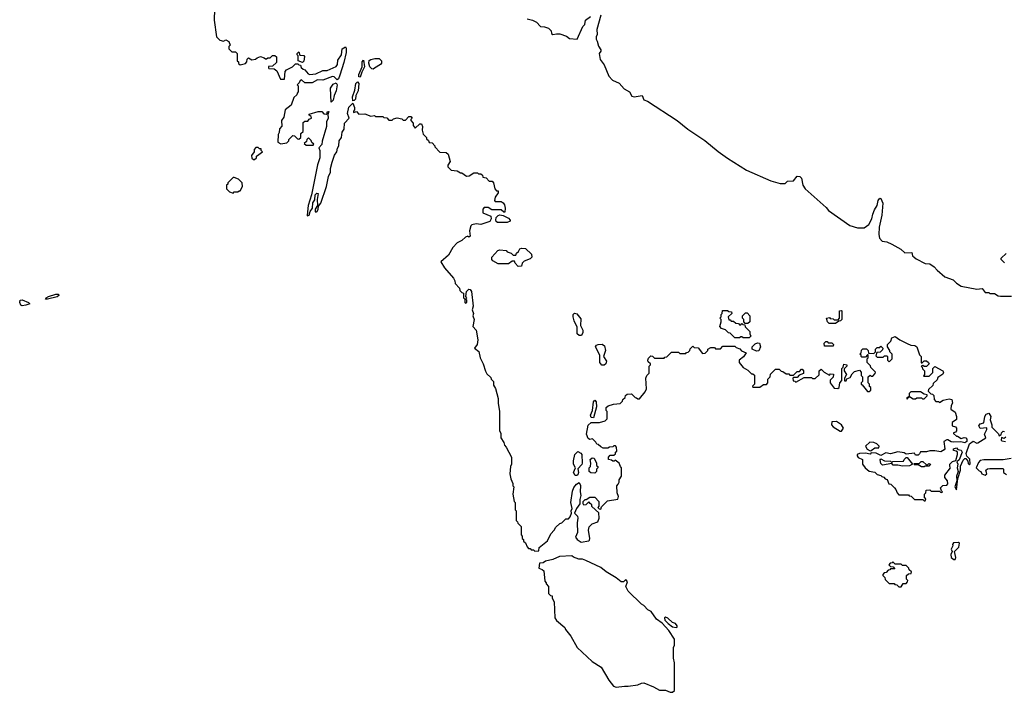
# Model space of a CAD drawing. Extents: x 2386423 to 2568864, y 578392 to 761999.
# Tile 402 of 454: x 2484233 to 2492456, y 718690 to 724308. Entities that reach past the tile are written whole.
import ezdxf

# ---------------------------------------------------------------- set-up
doc = ezdxf.new("R2010")
doc.units = 0

msp = doc.modelspace()

# ---------------------------------------------------------------- linework, layer by layer
at = {"layer": '0CON05XD'}
for points in [[(2485860, 724395), (2485856.7, 724305), (2485877.5, 724165), (2485905, 724137.5), (2485935, 724130), (2485955, 724140), (2485980, 724125), (2485990, 724095), (2485980, 724085), (2485980, 724065), (2486005, 724040), (2486035, 724040), (2486050, 724025), (2486050, 723965), (2486060, 723955), (2486061.7, 723941.7), (2486075, 723930), (2486118.3, 723941.7), (2486130, 723955), (2486131.7, 723978.3), (2486145, 723990), (2486172.5, 723972.5), (2486201.7, 723978.3), (2486215, 723990), (2486245, 724000), (2486275, 723990), (2486285, 723980), (2486295, 723980), (2486305, 723990), (2486325, 723990), (2486345, 724010), (2486365, 724010), (2486378.3, 723998.3), (2486378.3, 723951.7), (2486345, 723920), (2486311.7, 723918.3), (2486310, 723905), (2486315, 723900), (2486358.3, 723898.3), (2486380, 723880), (2486411.7, 723811.7), (2486445, 723810), (2486450, 723875), (2486460.7, 723889.3), (2486510, 723915), (2486535, 723940), (2486555, 723940), (2486565, 723930), (2486578.3, 723928.3), (2486585, 723910), (2486600, 723895), (2486615, 723890), (2486642.5, 723855), (2486655, 723851.2), (2486705, 723856.2), (2486765, 723882.5), (2486800, 723885), (2486875, 723917.5), (2486886.2, 723935), (2486890.5, 723969.5), (2486920, 724015), (2486926.7, 724065), (2486955, 724082.5), (2486960, 724070), (2486958.5, 724035), (2486940.2, 723949.8), (2486907.5, 723845), (2486895, 723813.8), (2486885, 723806.2), (2486859.7, 723829.7), (2486845, 723834.2), (2486765, 723803.3), (2486720, 723805), (2486675, 723780), (2486615, 723780), (2486586.7, 723806.7), (2486575, 723800), (2486568.3, 723781.7), (2486550, 723765), (2486560, 723755), (2486560, 723705), (2486550, 723695), (2486548.3, 723681.7), (2486521.7, 723658.3), (2486500, 723595), (2486450, 723555), (2486440, 723495), (2486420, 723465), (2486421.7, 723418.3), (2486403, 723397), (2486400, 723365), (2486391.7, 723348.3), (2486390, 723285), (2486415, 723270), (2486465, 723280), (2486480, 723295), (2486481.7, 723308.3), (2486515, 723340), (2486528.3, 723338.3), (2486551.7, 723311.7), (2486565, 723310), (2486580, 723325), (2486581.7, 723358.3), (2486600, 723375), (2486601.7, 723448.3), (2486615, 723460), (2486638.3, 723461.7), (2486651.7, 723478.3), (2486670, 723485), (2486668.3, 723498.3), (2486651.7, 723511.7), (2486651.7, 723518.3), (2486725, 723542.5), (2486755, 723540), (2486773, 723523), (2486791.7, 723518.3), (2486800, 723525), (2486801.7, 723538.3), (2486815, 723540), (2486807.5, 723515), (2486810, 723485), (2486796, 723454), (2486794.2, 723415), (2486757.7, 723292.3), (2486756, 723265), (2486732.5, 723237.5), (2486739.2, 723215), (2486740, 723155), (2486720, 723095), (2486670, 722845), (2486641.2, 722755), (2486632.5, 722675), (2486635, 722670), (2486650, 722675), (2486657.5, 722705), (2486677, 722733), (2486680.7, 722779.3), (2486697, 722803), (2486700, 722845), (2486715, 722860), (2486726.7, 722856.7), (2486717.5, 722805), (2486720, 722755), (2486700, 722725), (2486700, 722705), (2486705, 722700), (2486717.5, 722705), (2486726.7, 722725), (2486728.3, 722751.7), (2486746.7, 722775), (2486793.9, 722916.1)], [(2488470, 724315), (2488515, 724304.5), (2488548.3, 724288.3), (2488581.7, 724251.7), (2488615, 724249.5), (2488648.6, 724238.6), (2488672.5, 724215), (2488675, 724192.5), (2488685, 724183.3), (2488715, 724190.8), (2488745, 724188.6), (2488800, 724170), (2488825, 724150), (2488887.5, 724145), (2488935, 724250), (2488951.7, 724268.3), (2488957.5, 724305), (2489000, 724335)], [(2489086.2, 724345), (2489052.5, 724225), (2489056.7, 724185), (2489047.5, 724165), (2489047.5, 724145), (2489055, 724130), (2489066.1, 724086.1), (2489087.5, 724055), (2489087.5, 724045), (2489072.5, 724025), (2489080, 723975), (2489115, 723930), (2489153.8, 723835), (2489182.7, 723802.7), (2489238.3, 723778.3), (2489281.2, 723731.2), (2489326.8, 723706.8), (2489345, 723668.8), (2489365, 723662.9), (2489430, 723675), (2489445, 723640), (2489475, 723627.5), (2489725, 723466.7), (2489812.5, 723395), (2489955, 723300), (2490065, 723206.7), (2490142.7, 723152.7), (2490301.7, 723051.7), (2490505, 722962.5), (2490585, 722940), (2490625, 722940), (2490645, 722960), (2490695, 722962.5), (2490725, 723000), (2490748.6, 722998.6), (2490761.2, 722985), (2490772.5, 722925), (2490793.3, 722895), (2490968.3, 722738.3), (2490986.2, 722715), (2491165, 722590), (2491228.3, 722568.3), (2491285, 722570), (2491325, 722597.5), (2491350.6, 722645), (2491357.3, 722685), (2491370.9, 722719.1), (2491394.5, 722755), (2491401.2, 722798.8), (2491415, 722816.7), (2491424, 722814), (2491440, 722775), (2491433.5, 722675), (2491410.9, 722575), (2491408.6, 722515), (2491414.3, 722484.3), (2491435, 722457.5), (2491475, 722453.8), (2491515, 722433.8), (2491590.7, 722390.7), (2491625, 722360), (2491683.6, 722363.6), (2491690, 722335), (2491703.3, 722323.3), (2491719.3, 722309.3), (2491795, 722272.5), (2491835, 722270), (2491870, 722245), (2491893.8, 722215), (2491959.7, 722159.7), (2492027.5, 722135), (2492055, 722107.5), (2492095, 722082.5), (2492225, 722057.5), (2492271.7, 722061.7), (2492295, 722030), (2492325, 722030), (2492335, 722020), (2492375, 722020), (2492403, 722003), (2492425, 721997.5), (2492515, 722000)], [(2486595, 723950), (2486560, 723965), (2486560, 724005), (2486550, 724015), (2486550, 724025), (2486565, 724040), (2486571.7, 724011.7), (2486605, 724010), (2486611.7, 724001.7), (2486607, 723963), (2486595, 723950)], [(2487185, 723896.2), (2487175, 723898), (2487157.5, 723915), (2487150, 723945), (2487152.9, 723967.1), (2487164.1, 723975.9), (2487200, 723985), (2487235, 723984), (2487254.3, 723965), (2487254.4, 723945), (2487245, 723933.1), (2487195, 723903.8), (2487185, 723896.2)], [(2487075, 723827.5), (2487065, 723830), (2487065, 723850), (2487092.9, 723915), (2487094.4, 723955.6), (2487105, 723970), (2487113.8, 723915), (2487089.2, 723870.8), (2487075, 723827.5)], [(2486835, 723620), (2486830, 723735), (2486850, 723770), (2486875, 723780), (2486884.2, 723764.2), (2486876.7, 723715), (2486858, 723675), (2486850, 723635), (2486835, 723620)], [(2487015, 723630), (2487012.5, 723665), (2487031.2, 723718.8), (2487040.8, 723775), (2487055, 723790), (2487066, 723775), (2487058.8, 723715), (2487041.2, 723675), (2487036.7, 723645), (2487025, 723632.5), (2487015, 723630)], [(2486793.9, 722916.1), (2486813, 722997), (2486829.2, 723035), (2486829.2, 723065), (2486842.2, 723117.8), (2486863.2, 723176.8), (2486882, 723205), (2486885.8, 723235), (2486898, 723255), (2486902, 723295), (2486920, 723325), (2486925, 723367.5), (2486944, 723395), (2486946.2, 723445), (2486983.3, 723485), (2486970, 723525), (2486982.6, 723577.4), (2487015, 723610), (2487030, 723575), (2487030, 723555), (2487020, 723545), (2487021.7, 723531.7), (2487045, 723540), (2487065, 723520), (2487115, 723522.5), (2487165, 723502.5), (2487195, 723507.5), (2487205, 723500), (2487265, 723500), (2487275, 723490), (2487298.3, 723488.3), (2487315, 723470), (2487345, 723470), (2487355, 723480), (2487385, 723487.5), (2487425, 723480), (2487435, 723470), (2487455, 723470), (2487481.7, 723498.3), (2487498.3, 723498.3), (2487510, 723485), (2487500, 723475), (2487500, 723465), (2487520, 723445), (2487520, 723425), (2487535, 723402.5), (2487575, 723437.5), (2487588.3, 723438.3), (2487597.5, 723415), (2487593.3, 723385), (2487603, 723353), (2487630, 723325), (2487631.7, 723311.7), (2487648.3, 723298.3), (2487651.7, 723281.7), (2487678.3, 723278.3), (2487700, 723255), (2487700, 723245), (2487741.7, 723201.7), (2487795, 723200), (2487810, 723185), (2487827.5, 723125), (2487808.3, 723091.7), (2487808.3, 723078.3), (2487835, 723050), (2487887, 723047), (2487915, 723030), (2487925, 723030), (2487965, 723000), (2487987, 723003), (2488025, 723030), (2488055, 723030), (2488065, 723020), (2488085, 723020), (2488098.3, 723008.3), (2488101.7, 722991.7), (2488128.3, 722988.3), (2488155, 722960), (2488178.3, 722958.3), (2488190, 722945), (2488200, 722895), (2488215, 722880), (2488228.3, 722878.3), (2488228.3, 722861.7), (2488202.5, 722825), (2488198.3, 722798.3), (2488205, 722790), (2488255, 722790), (2488269.3, 722779.3), (2488281.7, 722761.7), (2488287.5, 722735), (2488285, 722700), (2488275, 722700), (2488255, 722720), (2488175, 722720), (2488145, 722740), (2488111.7, 722738.3), (2488100, 722725), (2488100, 722695), (2488166.4, 722666.4), (2488170, 722645), (2488158.6, 722621.4), (2488085, 722598.8), (2488045, 722602.5), (2488010, 722595), (2488000, 722585), (2487990, 722545), (2487995, 722500), (2487985, 722492.5), (2487975, 722500), (2487955, 722492.5), (2487925, 722463.3), (2487887.5, 722445), (2487850, 722405), (2487815, 722340), (2487750, 722285), (2487780, 722235), (2487855, 722150), (2487867, 722127), (2487870, 722105), (2487907, 722067), (2487910, 722045), (2487925, 722030), (2487940, 722025), (2487940, 721985), (2487950, 721975), (2487950, 721945), (2487955, 721940), (2487967.5, 721945), (2487967.5, 721965), (2487960, 721975), (2487966.7, 721985), (2487960, 721995), (2487963, 722037), (2487985, 722056.7), (2487995, 722053.3), (2488005, 722037.5), (2488018.8, 721915), (2488012.5, 721885), (2488023.3, 721855), (2488017.5, 721835), (2488028.8, 721805), (2488017.5, 721745), (2488043.8, 721713.8), (2488060, 721635), (2488052.5, 721595), (2488032.5, 721565), (2488067, 721537), (2488077.5, 721485), (2488102.5, 721435), (2488123, 721373), (2488135, 721350), (2488168.3, 721318.3), (2488170, 721305), (2488190, 721285), (2488190, 721255), (2488207, 721227), (2488227.5, 721145), (2488227.5, 721105), (2488240, 721035), (2488240, 720875), (2488250, 720855), (2488250, 720815), (2488277, 720777), (2488283, 720753), (2488297, 720737), (2488340, 720655), (2488340, 720595), (2488332.5, 720575), (2488327.5, 720515), (2488333.6, 720473.6), (2488350, 720435), (2488350, 720415), (2488360, 720405), (2488352.5, 720345), (2488363, 720283), (2488370, 720275), (2488370, 720215), (2488380, 720205), (2488380, 720125), (2488390, 720115), (2488391.7, 720101.7), (2488420, 720075), (2488420, 720005), (2488430, 719995), (2488430, 719975), (2488440, 719965), (2488441.7, 719951.7), (2488458.3, 719938.3), (2488470, 719905), (2488481.7, 719891.7), (2488495, 719890), (2488505, 719880), (2488525, 719880), (2488535, 719870), (2488568.3, 719871.7), (2488571.7, 719898.3), (2488640, 719955), (2488667.5, 720015), (2488696.4, 720043.6), (2488710.7, 720069.3), (2488745, 720100), (2488760, 720105), (2488795, 720140), (2488815, 720140), (2488830, 720155), (2488840, 720185), (2488837.5, 720205), (2488846.7, 720225), (2488835.8, 720275), (2488848.9, 720371.1), (2488860, 720400), (2488881.9, 720428.1), (2488905, 720442.5), (2488916.2, 720416.2), (2488914.3, 720365.7), (2488920, 720335), (2488910.7, 720300.7), (2488911.2, 720265), (2488884, 720225), (2488867.5, 720185), (2488890.5, 720160.5), (2488894.2, 720145), (2488887.5, 720105), (2488890, 720025), (2488874.1, 719985.9), (2488887.5, 719965), (2488922.5, 719945), (2488985, 719954), (2488990.5, 719959.5), (2488993.5, 719975), (2488983.3, 720045), (2488988.3, 720071.7), (2489013.9, 720096.1), (2489060, 720115), (2489072.5, 720145), (2489068.3, 720188.3), (2489011.7, 720241.7), (2489010, 720255), (2488998.3, 720268.3), (2488985, 720280), (2488960, 720255), (2488945, 720252.5), (2488937.5, 720265), (2488940, 720285), (2488955, 720300), (2488965, 720300), (2488995, 720320), (2489035, 720320), (2489070, 720285), (2489070, 720245), (2489060, 720235), (2489071.7, 720221.7), (2489085, 720220), (2489091.7, 720238.3), (2489141.7, 720288.3), (2489227, 720303), (2489232.5, 720325), (2489223.3, 720355), (2489220, 720415), (2489231.7, 720428.3), (2489240, 720445), (2489240, 720465), (2489260, 720495), (2489260, 720565), (2489250, 720575), (2489240, 720605), (2489205, 720630), (2489198.3, 720621.7), (2489185, 720620), (2489175, 720630), (2489150, 720635), (2489150, 720655), (2489165, 720670), (2489195, 720670), (2489208.3, 720681.7), (2489210, 720695), (2489220, 720705), (2489218.3, 720738.3), (2489208.3, 720748.3), (2489195, 720750), (2489185, 720740), (2489158.3, 720738.3), (2489145, 720730), (2489105, 720730), (2489085, 720740), (2489065, 720760), (2489051.7, 720761.7), (2489045, 720780), (2489017, 720807), (2488995, 720802.5), (2488980, 720810), (2488965.8, 720845), (2488980, 720920), (2489005, 720942.5), (2489075, 720943.8), (2489123, 720957), (2489140, 720975), (2489140, 721035), (2489130, 721045), (2489131.7, 721068.3), (2489148.3, 721081.7), (2489193, 721097), (2489248.3, 721101.7), (2489268.3, 721121.7), (2489270, 721135), (2489288.3, 721151.7), (2489291.7, 721168.3), (2489305, 721180), (2489341.7, 721181.7), (2489371.7, 721151.7), (2489385, 721150), (2489395, 721140), (2489408.3, 721141.7), (2489455, 721200), (2489467.5, 721225), (2489462.5, 721315), (2489470, 721335), (2489490, 721355), (2489490, 721415), (2489500, 721425), (2489500, 721435), (2489481.7, 721451.7), (2489480, 721465), (2489485, 721480), (2489505, 721500), (2489518.3, 721498.3), (2489535, 721480), (2489615, 721480), (2489621.7, 721488.3), (2489638.3, 721491.7), (2489675, 721530), (2489735, 721530), (2489745, 721520), (2489795, 721520), (2489801.7, 721528.3), (2489815, 721530), (2489830, 721545), (2489831.7, 721558.3), (2489855, 721580), (2489865, 721570), (2489898.3, 721568.3), (2489935, 721520), (2489958.3, 721521.7), (2489980, 721545), (2489980, 721555), (2490005, 721570), (2490035, 721570), (2490045, 721560), (2490085, 721560), (2490105, 721580), (2490205, 721580), (2490215, 721570), (2490248.3, 721558.3), (2490261.7, 721541.7), (2490300, 721525), (2490278.3, 721491.7), (2490240, 721465), (2490240, 721445), (2490273.6, 721403.6), (2490315, 721380), (2490345, 721350), (2490355, 721350), (2490368.3, 721338.3), (2490370, 721265), (2490351.7, 721248.3), (2490355, 721240), (2490415, 721240), (2490445, 721260), (2490468.3, 721261.7), (2490480, 721275), (2490480, 721305), (2490500, 721325), (2490501.7, 721348.3), (2490545, 721390), (2490575, 721390), (2490591.7, 721371.7), (2490605, 721370), (2490635, 721350), (2490655, 721350), (2490665, 721340), (2490695, 721340), (2490725, 721370), (2490745, 721370), (2490761.7, 721388.3), (2490768.3, 721388.3), (2490780, 721375), (2490778.3, 721351.7), (2490741.7, 721338.3), (2490725, 721320), (2490695, 721320), (2490690, 721315), (2490691.7, 721291.7), (2490705, 721290), (2490715, 721280), (2490785, 721320), (2490845, 721320), (2490855, 721310), (2490875, 721310), (2490908.3, 721341.7), (2490910, 721375), (2490925, 721390), (2490950, 721365), (2490995, 721340), (2491005, 721350), (2491028.3, 721348.3), (2491027, 721323), (2491001.7, 721298.3), (2491000, 721275), (2491035, 721230), (2491065, 721227.5), (2491077.5, 721235), (2491082.5, 721275), (2491100, 721295), (2491100, 721395), (2491110, 721405), (2491115, 721430), (2491140, 721425), (2491140, 721415), (2491118.3, 721391.7), (2491117.5, 721375), (2491136.7, 721345), (2491120, 721315), (2491121.7, 721291.7), (2491135, 721292.5), (2491141.7, 721308.3), (2491169.3, 721320.7), (2491185, 721350), (2491205, 721370), (2491245, 721380), (2491260, 721365), (2491260, 721335), (2491270, 721325), (2491270, 721285), (2491260, 721275), (2491260, 721265), (2491268.3, 721258.3)], [(2486685, 723260), (2486688.3, 723268.3), (2486671.7, 723281.7), (2486668.3, 723298.3), (2486645, 723320), (2486631.7, 723308.3), (2486628.3, 723291.7), (2486610, 723275), (2486625, 723260), (2486685, 723260)], [(2486195, 723140), (2486210, 723155), (2486211.7, 723168.3), (2486260, 723205), (2486250, 723215), (2486248.3, 723228.3), (2486235, 723230), (2486225, 723240), (2486205, 723240), (2486190, 723225), (2486190, 723205), (2486170, 723175), (2486171.7, 723151.7), (2486185, 723140), (2486195, 723140)], [(2486015, 722860), (2486025, 722870), (2486055, 722870), (2486065, 722880), (2486075, 722880), (2486092.5, 722915), (2486090, 722945), (2486060, 722975), (2486025, 722990), (2486015, 722990), (2485970, 722945), (2485970, 722935), (2485960, 722925), (2485960, 722895), (2485985, 722870), (2486015, 722860)], [(2488305, 722612.9), (2488224.2, 722614.2), (2488212.5, 722622.5), (2488208, 722635), (2488213, 722657), (2488227.5, 722672.5), (2488243, 722677), (2488271.7, 722671.7), (2488315, 722649.2), (2488330, 722635), (2488330, 722625), (2488305, 722612.9)], [(2488395, 722247.5), (2488370, 722275), (2488365, 722290), (2488345, 722290), (2488315, 722267.5), (2488228.3, 722268.3), (2488183.6, 722293.6), (2488176.7, 722305), (2488176.7, 722325), (2488225, 722380), (2488243, 722387), (2488295, 722380), (2488305, 722370), (2488338.3, 722358.3), (2488355, 722340), (2488375, 722340), (2488381.7, 722358.3), (2488398.3, 722371.7), (2488410, 722395), (2488425, 722400), (2488457, 722397), (2488508.3, 722348.3), (2488510, 722325), (2488495, 722310), (2488445, 722290), (2488430, 722275), (2488425, 722250), (2488395, 722247.5)], [(2492457, 722277), (2492430, 722305), (2492430, 722315), (2492470, 722355)], [(2484465, 721974), (2484450, 721975), (2484453.3, 721985), (2484472.5, 721995), (2484535, 722016.9), (2484555.6, 722015.6), (2484560, 722010), (2484561.2, 722005), (2484545, 721992.5), (2484465, 721974)], [(2484255, 721918.1), (2484242.8, 721922.8), (2484233.1, 721945), (2484235.8, 721964.2), (2484255, 721967.8), (2484307.5, 721945), (2484317.5, 721935), (2484285, 721923.5), (2484255, 721918.1)], [(2488905, 721669.2), (2488889.4, 721685), (2488888.6, 721738.6), (2488863.1, 721793.1), (2488855.5, 721825), (2488855.7, 721845), (2488865, 721856.2), (2488885, 721852), (2488918.3, 721808.3), (2488916.7, 721755), (2488936.2, 721715), (2488936, 721695), (2488925, 721671.2), (2488905, 721669.2)], [(2490325, 721650), (2490275, 721650), (2490265, 721660), (2490255, 721660), (2490245, 721650), (2490205, 721650), (2490165, 721690), (2490151.7, 721691.7), (2490128.3, 721718.3), (2490095, 721730), (2490080, 721745), (2490090, 721785), (2490090, 721805), (2490080, 721815), (2490090, 721825), (2490090, 721845), (2490100, 721855), (2490101.7, 721878.3), (2490145, 721880), (2490155, 721870), (2490178.3, 721868.3), (2490180, 721855), (2490150, 721825), (2490155, 721800), (2490165, 721800), (2490175, 721790), (2490195, 721790), (2490213, 721773), (2490235, 721770), (2490245, 721760), (2490255, 721760), (2490265, 721770), (2490271.7, 721761.7), (2490288.3, 721758.3), (2490291.7, 721741.7), (2490330, 721705), (2490330, 721685), (2490340, 721665), (2490325, 721650)], [(2490315, 721770), (2490291.7, 721771.7), (2490280, 721785), (2490280, 721805), (2490270, 721815), (2490270, 721835), (2490295, 721860), (2490308.3, 721858.3), (2490330, 721835), (2490330, 721785), (2490315, 721770)], [(2491045, 721770), (2490991.7, 721771.7), (2490980, 721785), (2490970, 721815), (2490995, 721820), (2491001.7, 721811.7), (2491025, 721810), (2491035, 721800), (2491068.3, 721801.7), (2491080, 721815), (2491080, 721875), (2491095, 721880), (2491100, 721875), (2491100, 721805), (2491088.3, 721791.7), (2491075, 721790), (2491045, 721770)], [(2490385, 721540), (2490350, 721555), (2490350, 721575), (2490375, 721600), (2490395, 721610), (2490410, 721605), (2490420, 721575), (2490405, 721542.5), (2490385, 721540)], [(2491025, 721580), (2490955, 721580), (2490950, 721605), (2490965, 721620), (2490975, 721620), (2490985, 721610), (2491015, 721610), (2491030, 721595), (2491025, 721580)], [(2491268.3, 721258.3), (2491311.7, 721201.7), (2491328.3, 721201.7), (2491340, 721215), (2491340, 721235), (2491330, 721245), (2491330, 721265), (2491320, 721275), (2491320, 721325), (2491335, 721340), (2491345, 721330), (2491358.3, 721331.7), (2491378.3, 721351.7), (2491380, 721365), (2491341.7, 721401.7), (2491338.3, 721418.3), (2491310, 721445), (2491310, 721475), (2491320, 721485), (2491318.3, 721508.3), (2491311.7, 721508.3), (2491295, 721490), (2491265, 721490), (2491260, 721495), (2491260, 721505), (2491250, 721515), (2491260, 721525), (2491261.7, 721548.3), (2491275, 721560), (2491305, 721560), (2491320, 721545), (2491321.7, 721521.7), (2491365, 721520), (2491380, 721535), (2491380, 721555), (2491395, 721570), (2491415, 721570), (2491425, 721580), (2491440, 721565), (2491438.3, 721551.7), (2491418.3, 721531.7), (2491391.7, 721528.3), (2491381.7, 721501.7), (2491395, 721490), (2491445, 721490), (2491455, 721500), (2491475, 721500), (2491480, 721495), (2491480, 721465), (2491495, 721450), (2491520, 721475), (2491520, 721515), (2491500, 721535), (2491500, 721545), (2491480, 721575), (2491480, 721595), (2491507, 721623), (2491515, 721650), (2491545, 721662.5), (2491583, 721633), (2491645, 721602.5), (2491675, 721590), (2491707, 721587), (2491726.4, 721576.4), (2491748.3, 721508.3), (2491760, 721495), (2491761.7, 721441.7), (2491768.3, 721441.7), (2491785, 721460), (2491805, 721460), (2491822.5, 721445), (2491827, 721433), (2491805, 721410), (2491785, 721410), (2491775, 721420), (2491760, 721415), (2491770, 721405), (2491771.7, 721391.7), (2491790, 721375), (2491790, 721345), (2491781.7, 721331.7), (2491828.3, 721331.7), (2491858.3, 721361.7), (2491860, 721395), (2491875, 721410), (2491942.5, 721375), (2491947.5, 721365), (2491943, 721347), (2491901.7, 721318.3), (2491895, 721300), (2491861.7, 721268.3), (2491858.3, 721251.7), (2491821.7, 721218.3), (2491820, 721205), (2491841.7, 721181.7), (2491855, 721180), (2491868.3, 721168.3), (2491870, 721135), (2491885, 721120), (2491905, 721120), (2491915, 721110), (2491945, 721130), (2491995, 721142.5), (2492016.1, 721136.1), (2492022.5, 721105), (2492012.5, 721085), (2492010, 721055), (2492045, 721030), (2492057.5, 720995), (2492055, 720970), (2492020, 720945), (2492020, 720915), (2492047, 720907), (2492056.7, 720895), (2492057, 720873), (2492048.3, 720861.7), (2492031.7, 720858.3), (2492031.7, 720851.7), (2492055, 720830), (2492065, 720830), (2492095, 720810), (2492121.7, 720818.3), (2492135, 720816), (2492143.8, 720805), (2492143.3, 720785), (2492125, 720773.3), (2492093, 720783), (2492035, 720780), (2492013, 720783), (2491985, 720800), (2491975, 720800), (2491950, 720785), (2491957.5, 720725), (2491953.9, 720716.1), (2491925, 720698), (2491875, 720707.5), (2491835, 720707.5), (2491805, 720698.8), (2491755, 720700), (2491748.3, 720681.7), (2491735, 720670), (2491715, 720670), (2491705, 720687.5), (2491635, 720680), (2491619.3, 720689.3), (2491565, 720697.5), (2491505, 720682.5), (2491465, 720690), (2491425, 720667.5), (2491386.1, 720686.1), (2491345, 720690), (2491335, 720680), (2491295, 720687.5), (2491245, 720683.3), (2491227.5, 720675), (2491227.5, 720665), (2491235, 720650), (2491270, 720635), (2491270, 720595), (2491293.6, 720563.6), (2491328.3, 720538.3), (2491375, 720530), (2491395, 720510), (2491425, 720500), (2491431.7, 720491.7), (2491448.3, 720488.3), (2491461.7, 720471.7), (2491478.3, 720468.3), (2491491.7, 720431.7), (2491508.3, 720428.3), (2491538.3, 720398.3), (2491550, 720385), (2491560, 720355), (2491575, 720340), (2491655, 720340), (2491661.7, 720331.7), (2491678.3, 720328.3), (2491705, 720300), (2491775, 720300), (2491785, 720290), (2491795, 720290), (2491800, 720305), (2491790, 720315), (2491790, 720345), (2491800, 720355), (2491801.7, 720378.3), (2491835, 720380), (2491845, 720370), (2491915, 720370), (2491921.7, 720361.7), (2491935, 720360), (2491940, 720365), (2491931.7, 720371.7), (2491921.7, 720398.3), (2491941.7, 720418.3), (2491975, 720420), (2491985, 720430), (2491980, 720455), (2491960, 720485), (2491960, 720505), (2492007.5, 720565), (2492000, 720575), (2492000, 720595), (2492021.7, 720618.3), (2492050, 720625), (2492063.8, 720675), (2492063.3, 720695), (2492053.9, 720703.9), (2492030.5, 720710.5), (2492030, 720725), (2492055, 720733.3), (2492067, 720717), (2492095, 720711.2), (2492103.8, 720695), (2492078.3, 720631.7), (2492060, 720615), (2492067.5, 720595), (2492062.5, 720565), (2492070, 720535), (2492057.5, 720495), (2492060, 720455), (2492043.3, 720405), (2492055, 720380), (2492067.5, 720475), (2492090, 720545), (2492090.7, 720579.3), (2492111.7, 720628.3), (2492125, 720642.5), (2492135, 720642.5), (2492151.7, 720621.7), (2492155, 720600), (2492165, 720590), (2492171.7, 720598.3), (2492167, 720637), (2492141.7, 720661.7), (2492137.5, 720685), (2492163.8, 720766.2), (2492195, 720787.5), (2492225, 720770), (2492235, 720773.3), (2492300, 720815), (2492290, 720845), (2492310, 720885), (2492308.3, 720898.3), (2492255, 720892.5), (2492244, 720915), (2492255, 720933.3), (2492285, 720940), (2492292, 720995), (2492305, 721013.3), (2492325, 721022.5), (2492342.5, 720995), (2492337.5, 720965), (2492350, 720925), (2492350, 720905), (2492408.3, 720848.3), (2492411.7, 720831.7), (2492428.3, 720841.7), (2492431.7, 720858.3), (2492445, 720870), (2492458.3, 720868.3)], [(2489095, 721423.3), (2489076.9, 721445), (2489079.2, 721505), (2489042, 721575), (2489050.6, 721589.4), (2489065, 721596), (2489098.3, 721598.3), (2489116.2, 721585), (2489123.8, 721545), (2489108.8, 721495), (2489133.3, 721455), (2489126.7, 721435), (2489115, 721423.8), (2489095, 721423.3)], [(2491785, 721140), (2491810, 721165), (2491810, 721175), (2491785, 721180), (2491755, 721200), (2491675, 721200), (2491660, 721185), (2491660, 721160), (2491640, 721145), (2491648.3, 721141.7), (2491650, 721150), (2491665, 721160), (2491695, 721140), (2491715, 721140), (2491725, 721150), (2491765, 721150), (2491771.7, 721141.7), (2491785, 721140)], [(2489025, 720983.3), (2489006.1, 720986.1), (2489000.8, 721005), (2489015.9, 721044.1), (2489024.4, 721115.6), (2489035, 721128.8), (2489047.5, 721115), (2489050.6, 721075), (2489025, 720983.3)], [(2491095, 720870), (2491112.5, 720895), (2491096.7, 720925), (2491055, 720953.3), (2491015, 720950), (2491012.5, 720925), (2491026.1, 720906.1), (2491085, 720870), (2491095, 720870)], [(2491335, 720707.5), (2491345, 720710), (2491375, 720731.2), (2491407, 720733), (2491410, 720745), (2491390, 720765), (2491367, 720777), (2491331.7, 720778.3), (2491297.5, 720745), (2491311.2, 720721.2), (2491335, 720707.5)], [(2492468.3, 720821.7), (2492455, 720810), (2492431.7, 720818.3), (2492430, 720795), (2492435, 720790), (2492466.4, 720783.6)], [(2488885, 720500), (2488872.3, 720502.3), (2488859.2, 720525), (2488873.3, 720565), (2488859.2, 720595), (2488857.3, 720622.7), (2488869.2, 720675), (2488895, 720702.5), (2488918.6, 720688.6), (2488926.7, 720675), (2488931.2, 720605), (2488927.5, 720592.5), (2488893, 720557), (2488900, 720525), (2488895, 720507.5), (2488885, 720500)], [(2489035, 720520), (2489003, 720523), (2488990, 720535), (2488990, 720565), (2489000, 720575), (2489002.5, 720605), (2488997.5, 720635), (2489015, 720647.5), (2489030, 720645), (2489050, 720605), (2489050, 720585), (2489060, 720575), (2489060, 720565), (2489050, 720555), (2489050, 720535), (2489035, 720520)], [(2491605, 720577.5), (2491565, 720587.5), (2491528.3, 720588.3), (2491515, 720600), (2491438.3, 720588.3), (2491425, 720600), (2491418.3, 720631.7), (2491425, 720640), (2491455, 720622.5), (2491505, 720620), (2491515, 720610), (2491525, 720617.5), (2491615, 720620), (2491620, 720635), (2491635, 720650), (2491645, 720650), (2491690, 720595), (2491665, 720582.5), (2491605, 720577.5)], [(2491785, 720572.5), (2491763, 720573), (2491735, 720590), (2491705, 720590), (2491700, 720595), (2491705, 720600), (2491745, 720600), (2491761.7, 720618.3), (2491775, 720617.5), (2491805, 720590), (2491815, 720590), (2491825, 720600), (2491840, 720595), (2491825, 720580), (2491795, 720580), (2491785, 720572.5)], [(2492512.5, 720642.5), (2492445, 720631.2), (2492285, 720631.2), (2492253.8, 720626.2), (2492239.3, 720610.7), (2492220, 720565), (2492245, 720540), (2492260, 720535), (2492267.5, 720515), (2492295, 720502.5), (2492310, 720515), (2492302.5, 720545), (2492314.1, 720555.9), (2492335, 720560), (2492445, 720560), (2492450, 720555), (2492447.5, 720525), (2492475, 720510)], [(2492045, 719800), (2492050, 719815), (2492040, 719865), (2492077, 719903), (2492080, 719935), (2492071.7, 719941.7), (2492031.2, 719938.8), (2492022.5, 719925), (2492027, 719913), (2492012.5, 719885), (2492020, 719865), (2492008.3, 719841.7), (2492012.5, 719815), (2492035, 719800), (2492045, 719800)], [(2489685, 718690), (2489700, 718705), (2489702.5, 718725), (2489702.5, 718935), (2489692.5, 718975), (2489692.5, 719065), (2489700, 719085), (2489700, 719135), (2489653.8, 719205), (2489597.5, 719267.5), (2489550.9, 719300.9), (2489505.6, 719365.6), (2489479.5, 719379.5), (2489445.5, 719415.5), (2489425, 719426), (2489314.6, 719534.6), (2489294.2, 719575), (2489308, 719612), (2489295, 719631.2), (2489275, 719613.3), (2489255, 719612), (2489215, 719646.2), (2489130, 719695), (2489085, 719732.5), (2488961.7, 719791.7), (2488931.7, 719801.7), (2488903, 719803), (2488858.3, 719818.3), (2488845, 719830), (2488740, 719825), (2488685, 719798.8), (2488625, 719786.2), (2488605, 719771.2), (2488575, 719767.5), (2488568.3, 719728.3), (2488597, 719717), (2488610, 719705), (2488618.3, 719618.3), (2488630, 719605), (2488630, 719595), (2488650, 719575), (2488650, 719515), (2488665, 719500), (2488680, 719495), (2488680, 719475), (2488697, 719447), (2488703, 719313), (2488715, 719290), (2488785, 719230), (2488790, 719215), (2488835, 719160), (2488887.5, 719065), (2489015, 718947.5), (2489089.3, 718899.3), (2489151.7, 718791.7), (2489191.7, 718741.7), (2489215, 718733.3), (2489285, 718742.5), (2489315, 718740), (2489396.4, 718753.6), (2489425, 718767.5), (2489445, 718770), (2489525, 718736.7), (2489575, 718707.5), (2489625, 718706.7), (2489665, 718690), (2489685, 718690)], [(2491595, 719570), (2491611.7, 719598.3), (2491635, 719600), (2491648.3, 719611.7), (2491650, 719625), (2491640, 719635), (2491640, 719665), (2491655, 719680), (2491678.3, 719681.7), (2491680, 719695), (2491661.7, 719711.7), (2491658.3, 719728.3), (2491635, 719750), (2491605, 719750), (2491595, 719760), (2491545, 719760), (2491525, 719780), (2491518.3, 719771.7), (2491501.7, 719768.3), (2491490, 719755), (2491505, 719740), (2491528.3, 719738.3), (2491540, 719720), (2491505, 719720), (2491498.3, 719711.7), (2491485, 719710), (2491468.3, 719691.7), (2491451.7, 719688.3), (2491440, 719675), (2491440, 719665), (2491458.3, 719648.3), (2491461.7, 719631.7), (2491495, 719600), (2491535, 719600), (2491541.7, 719591.7), (2491558.3, 719588.3), (2491575, 719570), (2491595, 719570)], [(2489715, 719230), (2489722.5, 719235), (2489722.5, 719245), (2489710, 719265), (2489685, 719273.3), (2489645, 719308.8), (2489625, 719317.5), (2489617.5, 719312.5), (2489621.7, 719291.7), (2489648, 719265), (2489685, 719236.2), (2489715, 719230)]]:
    msp.add_lwpolyline(points, dxfattribs=at)

doc.saveas('drawing.dxf')
